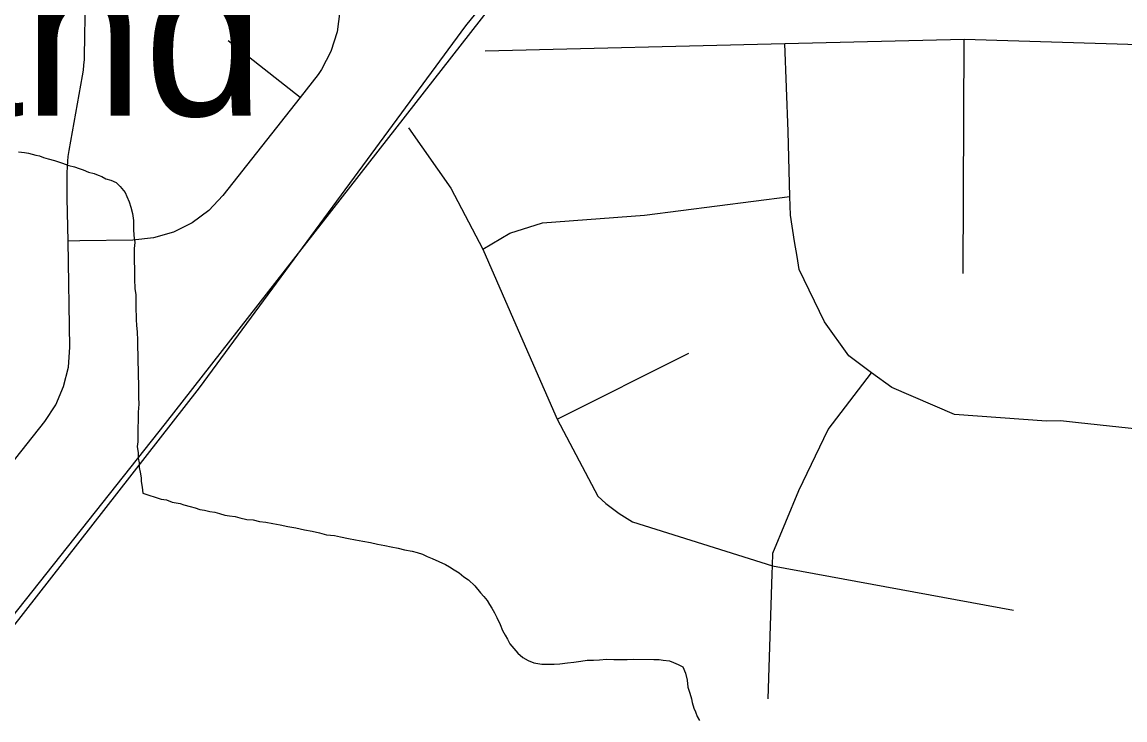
# Model space of a CAD drawing. Extents: x -59 to 82, y -3 to 49.
# Drawn here: x -52.032 to -51.496, y 48.593 to 48.933 of the extents above; entities that cross this region are included whole.
import ezdxf

# ---------------------------------------------------------------- set-up
doc = ezdxf.new("R2010")
doc.units = 0
for name, color, linetype in [('GM_X_Minor_River', 7, 'Continuous'), ('GM_X_Rail_Line', 7, 'Continuous'), ('GM_X_Township_Road', 7, 'Continuous'), ('GM_X_Unincorporated_Text', 7, 'Continuous')]:
    doc.layers.add(name, color=color, linetype=linetype)

msp = doc.modelspace()

# ---------------------------------------------------------------- linework, layer by layer
at = {"layer": 'GM_X_Minor_River'}
for p, q in [((-52.03393, 48.86955), (-52.03087, 48.86923)), ((-52.03087, 48.86923), (-52.02896, 48.86889)), ((-52.02896, 48.86889), (-52.02551, 48.86782)), ((-52.02551, 48.86782), (-52.0236, 48.86748)), ((-52.0236, 48.86748), (-52.02168, 48.86676)), ((-52.02168, 48.86676), (-52.01937, 48.86605)), ((-52.01937, 48.86605), (-52.01631, 48.86535)), ((-52.01631, 48.86535), (-52.01439, 48.86463)), ((-52.01439, 48.86463), (-52.01247, 48.86391)), ((-52.01247, 48.86391), (-52.0094, 48.86283)), ((-52.0094, 48.86283), (-52.00672, 48.86212)), ((-52.00672, 48.86212), (-52.00442, 48.86141)), ((-52.00442, 48.86141), (-52.0025, 48.86069)), ((-52.0025, 48.86069), (-51.99981, 48.8596)), ((-51.99981, 48.8596), (-51.99713, 48.8589)), ((-51.99713, 48.8589), (-51.99521, 48.85818)), ((-51.99521, 48.85818), (-51.99329, 48.85745)), ((-51.99329, 48.85745), (-51.99136, 48.85636)), ((-51.99136, 48.85636), (-51.98906, 48.85564)), ((-51.98906, 48.85564), (-51.98637, 48.85456)), ((-51.98637, 48.85456), (-51.98443, 48.8527)), ((-51.98443, 48.8527), (-51.98208, 48.8497)), ((-51.98208, 48.8497), (-51.98128, 48.84782)), ((-51.98128, 48.84782), (-51.98008, 48.84518)), ((-51.98008, 48.84518), (-51.97927, 48.84254)), ((-51.97927, 48.84254), (-51.97844, 48.83951)), ((-51.97844, 48.83951), (-51.97799, 48.8361)), ((-51.97799, 48.8361), (-51.9779, 48.83192)), ((-51.9779, 48.83192), (-51.97784, 48.82888)), ((-51.97784, 48.82888), (-51.97739, 48.82547)), ((-51.97739, 48.82547), (-51.97771, 48.82242)), ((-51.97771, 48.82242), (-51.97765, 48.81938)), ((-51.97765, 48.81938), (-51.97758, 48.81596)), ((-51.97758, 48.81596), (-51.97752, 48.81292)), ((-51.97752, 48.81292), (-51.97741, 48.8076)), ((-51.97741, 48.8076), (-51.97731, 48.80304)), ((-51.97731, 48.80304), (-51.97687, 48.80001)), ((-51.97687, 48.80001), (-51.97681, 48.79696)), ((-51.97681, 48.79696), (-51.97676, 48.79468)), ((-51.97676, 48.79468), (-51.97662, 48.78784)), ((-51.97662, 48.78784), (-51.97657, 48.78518)), ((-51.97657, 48.78518), (-51.97612, 48.78177)), ((-51.97612, 48.78177), (-51.97604, 48.77797)), ((-51.97604, 48.77797), (-51.97596, 48.77417)), ((-51.97596, 48.77417), (-51.9759, 48.77113)), ((-51.9759, 48.77113), (-51.97586, 48.76923)), ((-51.97586, 48.76923), (-51.97581, 48.76695)), ((-51.97581, 48.76695), (-51.97575, 48.76391)), ((-51.97575, 48.76391), (-51.97568, 48.76049)), ((-51.97568, 48.76049), (-51.97561, 48.75669)), ((-51.97561, 48.75669), (-51.97554, 48.75327)), ((-51.97554, 48.75327), (-51.97547, 48.75023)), ((-51.97547, 48.75023), (-51.9754, 48.74681)), ((-51.9754, 48.74681), (-51.97571, 48.743)), ((-51.97563, 48.7392), (-51.97593, 48.73501)), ((-51.97571, 48.743), (-51.97563, 48.7392)), ((-51.97593, 48.73501), (-51.97585, 48.73121)), ((-51.97579, 48.72855), (-51.97613, 48.72626)), ((-51.97585, 48.73121), (-51.97579, 48.72855)), ((-51.97613, 48.72626), (-51.97568, 48.72323)), ((-51.97568, 48.72323), (-51.97563, 48.72057)), ((-51.97563, 48.72057), (-51.9752, 48.7183)), ((-51.9752, 48.7183), (-51.97515, 48.71602)), ((-51.97515, 48.71602), (-51.97473, 48.71375)), ((-51.97473, 48.71375), (-51.97429, 48.71109)), ((-51.97429, 48.71109), (-51.97426, 48.70919)), ((-51.97426, 48.70919), (-51.97382, 48.70654)), ((-51.97382, 48.70654), (-51.97338, 48.70351)), ((-51.97338, 48.70351), (-51.96455, 48.70065)), ((-51.96455, 48.70065), (-51.96188, 48.70032)), ((-51.96188, 48.70032), (-51.95919, 48.69924)), ((-51.95919, 48.69924), (-51.95728, 48.6989)), ((-51.95728, 48.6989), (-51.95536, 48.69856)), ((-51.95536, 48.69856), (-51.95345, 48.69784)), ((-51.95345, 48.69784), (-51.95038, 48.69714)), ((-51.95038, 48.69714), (-51.94808, 48.69642)), ((-51.94808, 48.69642), (-51.94578, 48.69571)), ((-51.94578, 48.69571), (-51.94349, 48.69538)), ((-51.94349, 48.69538), (-51.9408, 48.69467)), ((-51.9408, 48.69467), (-51.93851, 48.69434)), ((-51.93851, 48.69434), (-51.93621, 48.69363)), ((-51.93621, 48.69363), (-51.93353, 48.69292)), ((-51.93353, 48.69292), (-51.93124, 48.69259)), ((-51.93124, 48.69259), (-51.92856, 48.69226)), ((-51.92856, 48.69226), (-51.92626, 48.69155)), ((-51.92626, 48.69155), (-51.92282, 48.69086)), ((-51.92282, 48.69086), (-51.91976, 48.69054)), ((-51.91976, 48.69054), (-51.9167, 48.68984)), ((-51.9167, 48.68984), (-51.91364, 48.68953)), ((-51.91364, 48.68953), (-51.9102, 48.68884)), ((-51.9102, 48.68884), (-51.90676, 48.68815)), ((-51.90676, 48.68815), (-51.90293, 48.68746)), ((-51.90293, 48.68746), (-51.89911, 48.68678)), ((-51.89911, 48.68678), (-51.8949, 48.68573)), ((-51.8949, 48.68573), (-51.89107, 48.68505)), ((-51.89107, 48.68505), (-51.88763, 48.68436)), ((-51.88763, 48.68436), (-51.88418, 48.68329)), ((-51.88418, 48.68329), (-51.88036, 48.68299)), ((-51.88036, 48.68299), (-51.8773, 48.68229)), ((-51.8773, 48.68229), (-51.87347, 48.68161)), ((-51.87347, 48.68161), (-51.87003, 48.68092)), ((-51.87003, 48.68092), (-51.86658, 48.68023)), ((-51.86658, 48.68023), (-51.86276, 48.67954)), ((-51.86276, 48.67954), (-51.85932, 48.67885)), ((-51.85932, 48.67885), (-51.85587, 48.67816)), ((-51.85587, 48.67816), (-51.85281, 48.67747)), ((-51.85281, 48.67747), (-51.84937, 48.67678)), ((-51.84937, 48.67678), (-51.8463, 48.67608)), ((-51.8463, 48.67608), (-51.84248, 48.6754)), ((-51.84248, 48.6754), (-51.84018, 48.67468)), ((-51.84018, 48.67468), (-51.8375, 48.67398)), ((-51.8375, 48.67398), (-51.83519, 48.67288)), ((-51.83519, 48.67288), (-51.83288, 48.67179)), ((-51.83288, 48.67179), (-51.82634, 48.66888)), ((-51.82634, 48.66888), (-51.82441, 48.66778)), ((-51.82441, 48.66778), (-51.8221, 48.66631)), ((-51.8221, 48.66631), (-51.81978, 48.66484)), ((-51.81978, 48.66484), (-51.81746, 48.66298)), ((-51.81746, 48.66298), (-51.81514, 48.66151)), ((-51.81514, 48.66151), (-51.81203, 48.65853)), ((-51.81203, 48.65853), (-51.80929, 48.65517)), ((-51.80929, 48.65517), (-51.80773, 48.6533)), ((-51.80773, 48.6533), (-51.80617, 48.65143)), ((-51.80617, 48.65143), (-51.80499, 48.64955)), ((-51.80499, 48.64955), (-51.80381, 48.64768)), ((-51.80381, 48.64768), (-51.80262, 48.64542)), ((-51.80262, 48.64542), (-51.80143, 48.64316)), ((-51.80143, 48.64316), (-51.79983, 48.63977)), ((-51.79983, 48.63977), (-51.79863, 48.63676)), ((-51.79863, 48.63676), (-51.79744, 48.6345)), ((-51.79744, 48.6345), (-51.79626, 48.63262)), ((-51.79626, 48.63262), (-51.79507, 48.63037)), ((-51.79507, 48.63037), (-51.79312, 48.62813)), ((-51.79312, 48.62813), (-51.79117, 48.62588)), ((-51.79117, 48.62588), (-51.78883, 48.62365)), ((-51.78883, 48.62365), (-51.78614, 48.62218)), ((-51.78614, 48.62218), (-51.78345, 48.6211)), ((-51.78345, 48.6211), (-51.78154, 48.62076)), ((-51.78154, 48.62076), (-51.77962, 48.62042)), ((-51.77086, 48.6206), (-51.76706, 48.62105)), ((-51.76706, 48.62105), (-51.76402, 48.6215)), ((-51.76402, 48.6215), (-51.7606, 48.62195)), ((-51.7606, 48.62195), (-51.75756, 48.62239)), ((-51.75756, 48.62239), (-51.75451, 48.62245)), ((-51.75451, 48.62245), (-51.75147, 48.62251)), ((-51.75147, 48.62251), (-51.74805, 48.62296)), ((-51.74805, 48.62296), (-51.74461, 48.62266)), ((-51.74461, 48.62266), (-51.74157, 48.62272)), ((-51.74157, 48.62272), (-51.73814, 48.62279)), ((-51.73814, 48.62279), (-51.73509, 48.62285)), ((-51.73509, 48.62285), (-51.72518, 48.62267)), ((-51.72518, 48.62267), (-51.72251, 48.62273)), ((-51.72251, 48.62273), (-51.7206, 48.62239)), ((-51.7206, 48.62239), (-51.71754, 48.62207)), ((-51.71754, 48.62207), (-51.71562, 48.62135)), ((-51.71562, 48.62135), (-51.71332, 48.62025)), ((-51.77962, 48.62042), (-51.77772, 48.62046)), ((-51.77772, 48.62046), (-51.77581, 48.62049)), ((-51.77581, 48.62049), (-51.77353, 48.62054)), ((-51.77353, 48.62054), (-51.77086, 48.6206)), ((-51.71332, 48.62025), (-51.71101, 48.61916)), ((-51.71101, 48.61916), (-51.7098, 48.61614)), ((-51.7098, 48.61614), (-51.70897, 48.61274)), ((-51.70897, 48.61274), (-51.70852, 48.60933)), ((-51.70852, 48.60933), (-51.7077, 48.6063)), ((-51.7077, 48.6063), (-51.70688, 48.60366)), ((-51.70688, 48.60366), (-51.70646, 48.60177)), ((-51.70646, 48.60177), (-51.70564, 48.59912)), ((-51.70564, 48.59912), (-51.70484, 48.59724)), ((-51.70484, 48.59724), (-51.70404, 48.59497)), ((-51.70404, 48.59497), (-51.70285, 48.59309))]:
    msp.add_line(p, q, dxfattribs=at)
at = {"layer": 'GM_X_Rail_Line'}
for p, q in [((-51.81642, 48.93077), (-51.53031, 49.28778)), ((-51.96248, 48.7375), (-51.75697, 49.00054)), ((-51.94583, 48.75479), (-51.81642, 48.93077)), ((-52.14781, 48.49604), (-51.94583, 48.75479)), ((-52.14538, 48.50651), (-51.96248, 48.7375))]:
    msp.add_line(p, q, dxfattribs=at)
at = {"layer": 'GM_X_Township_Road'}
for p, q in [((-52.00179, 48.91596), (-52.00031, 49.00079)), ((-51.87777, 48.93778), (-51.87904, 48.92786)), ((-51.87904, 48.92786), (-51.88202, 48.91831)), ((-51.89698, 48.89586), (-51.93196, 48.92344)), ((-51.80704, 48.91861), (-51.66153, 48.9221)), ((-51.66153, 48.9221), (-51.57436, 48.9242)), ((-51.65976, 48.8793), (-51.66153, 48.9221)), ((-51.57484, 48.81042), (-51.57436, 48.9242)), ((-51.57436, 48.9242), (-51.4822, 48.92146)), ((-52.00184, 48.91434), (-52.00179, 48.91596)), ((-51.88202, 48.91831), (-51.88664, 48.90944)), ((-52.00232, 48.90924), (-52.00203, 48.91165)), ((-52.00203, 48.91165), (-52.00184, 48.91434)), ((-52.00918, 48.87017), (-52.0028, 48.90635)), ((-52.0028, 48.90635), (-52.00232, 48.90924)), ((-51.88823, 48.90707), (-51.89698, 48.89586)), ((-51.88664, 48.90944), (-51.88823, 48.90707)), ((-51.89698, 48.89586), (-51.93452, 48.84824)), ((-51.84436, 48.88122), (-51.82372, 48.85176)), ((-51.65899, 48.84782), (-51.65976, 48.8793)), ((-52.00991, 48.86491), (-52.00965, 48.86725)), ((-52.00965, 48.86725), (-52.00918, 48.87017)), ((-52.01014, 48.85923), (-52.01009, 48.86223)), ((-52.01009, 48.86223), (-52.00991, 48.86491)), ((-52.01014, 48.84692), (-52.01014, 48.85923)), ((-51.82372, 48.85176), (-51.80817, 48.82217)), ((-52.00979, 48.82607), (-52.01014, 48.84692)), ((-51.93452, 48.84824), (-51.94143, 48.84092)), ((-51.72964, 48.83868), (-51.65899, 48.84782)), ((-51.65877, 48.83873), (-51.65899, 48.84782)), ((-51.94143, 48.84092), (-51.94952, 48.83493)), ((-51.77927, 48.83497), (-51.72964, 48.83868)), ((-51.65669, 48.82597), (-51.65877, 48.83873)), ((-51.95854, 48.83046), (-51.96822, 48.82765)), ((-51.94952, 48.83493), (-51.95854, 48.83046)), ((-51.80817, 48.82217), (-51.79517, 48.82995)), ((-51.79517, 48.82995), (-51.77927, 48.83497)), ((-52.0041, 48.82616), (-52.00979, 48.82607)), ((-52.00894, 48.77452), (-52.00979, 48.82607)), ((-51.97823, 48.82659), (-52.0041, 48.82616)), ((-51.96822, 48.82765), (-51.97823, 48.82659)), ((-51.65549, 48.81863), (-51.65669, 48.82597)), ((-51.80817, 48.82217), (-51.79213, 48.78547)), ((-51.65445, 48.81222), (-51.65549, 48.81863)), ((-51.64217, 48.78689), (-51.65445, 48.81222)), ((-51.63033, 48.77028), (-51.64217, 48.78689)), ((-51.79213, 48.78547), (-51.77208, 48.73961)), ((-52.0096, 48.76483), (-52.00894, 48.77452)), ((-51.77208, 48.73961), (-51.70804, 48.7717)), ((-51.61929, 48.76214), (-51.63033, 48.77028)), ((-52.01191, 48.7554), (-52.0096, 48.76483)), ((-51.64036, 48.73457), (-51.61929, 48.76214)), ((-51.6094, 48.75486), (-51.61929, 48.76214)), ((-52.01579, 48.74649), (-52.01191, 48.7554)), ((-51.579, 48.74176), (-51.6094, 48.75486)), ((-52.02113, 48.73838), (-52.01579, 48.74649)), ((-51.77208, 48.73961), (-51.75229, 48.70213)), ((-51.53425, 48.73863), (-51.579, 48.74176)), ((-51.52748, 48.73867), (-51.53425, 48.73863)), ((-51.51879, 48.73774), (-51.52748, 48.73867)), ((-52.0382, 48.71672), (-52.02113, 48.73838)), ((-51.6546, 48.70491), (-51.64036, 48.73457)), ((-51.48018, 48.73361), (-51.51879, 48.73774)), ((-51.75229, 48.70213), (-51.74845, 48.69859)), ((-51.66731, 48.6745), (-51.6546, 48.70491)), ((-51.74845, 48.69859), (-51.74196, 48.69371)), ((-51.74196, 48.69371), (-51.73547, 48.68958)), ((-51.73547, 48.68958), (-51.66751, 48.66824)), ((-51.66751, 48.66824), (-51.66731, 48.6745)), ((-51.66956, 48.60358), (-51.66763, 48.66437)), ((-51.66763, 48.66437), (-51.66751, 48.66824)), ((-51.66751, 48.66824), (-51.55041, 48.64676))]:
    msp.add_line(p, q, dxfattribs=at)

# ---------------------------------------------------------------- texts
at = {"layer": 'GM_X_Unincorporated_Text'}
msp.add_text('Shoreland', height=0.078977, rotation=0, dxfattribs=at).set_placement((-52.39567, 48.88702))

doc.saveas('drawing.dxf')
